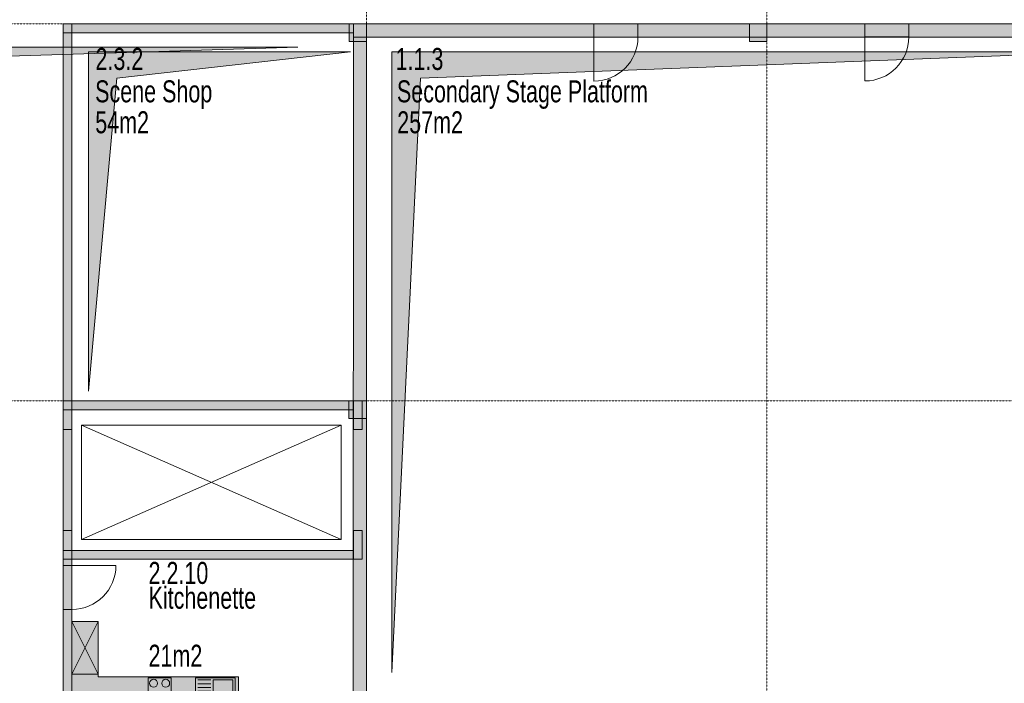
# Model space of a CAD drawing. Header units: millimetres. Extents: x -409347 to -76892, y 286088 to 1850972.
# Tile 289 of 364: x -280219 to -257834, y 1167140 to 1182233. Entities that reach past the tile are written whole.
import ezdxf

# ---------------------------------------------------------------- set-up
doc = ezdxf.new("R2010")
doc.units = ezdxf.units.MM
doc.linetypes.add('DGN Style 2', pattern=[3.08948, 1.853688, -1.235792])
doc.linetypes.add('DGN Style 4', pattern=[4.946257, 2.471584, -1.235792, 0.003089, -1.235792])
for name, color, linetype, lineweight in [('A_BU_CONCRETE_S_FILL', 7, 'Continuous', 0), ('A_BU_DOOR_S', 7, 'Continuous', 0), ('A_BU_PIERCING-DOWN', 7, 'Continuous', 0), ('A_P_WAND_BET_A_X', 25, 'Continuous', 0), ('A_P_WAND_BET_V_X', 131, 'DGN Style 2', 0), ('A_P_WAND_BET_X_X', 251, 'Continuous', 30), ('W_MÖBEL FÜLLUNG', 252, 'Continuous', 0), ('W_MÖBEL LINIE', 252, 'Continuous', 13), ('W_TEXT1', 251, 'Continuous', 13), ('Z_RAUMSTEMPEL', 251, 'Continuous', 0)]:
    doc.layers.add(name, color=color, linetype=linetype, lineweight=lineweight)
doc.layers.add('A_BU_DOOR_FILL', color=7, linetype='Continuous', lineweight=0, true_color=0xfefefe)
doc.layers.add('A_P_ACHS_HAR_X_X', color=70, linetype='DGN Style 4', lineweight=0, transparency=0.7)
doc.styles.add('HPP200-25', font='arial.ttf', dxfattribs={"width": 0.7, "height": 0.5})

# ---------------------------------------------------------------- blocks, each defined once
blk = doc.blocks.new('Herd_4')
at = {"color": 0, "linetype": 'ByBlock', "lineweight": -2, "ltscale": 0.05}
for centre in [(721.764, 449.56), (722.04, 449.56), (721.764, 449.284), (722.039, 449.284)]:
    blk.add_circle(centre, 0.09, dxfattribs=at)
blk.add_3dface([(721.638, 449.158), (722.166, 449.158), (722.166, 449.686), (721.638, 449.686)], dxfattribs=at)
blk = doc.blocks.new('Spüle_217')
at = {"color": 0, "linetype": 'ByBlock', "lineweight": -2, "ltscale": 0.05}
for p, q in [((723.068, 449.635), (722.768, 449.635)), ((723.068, 449.55), (722.768, 449.55)), ((723.068, 449.465), (722.768, 449.465)), ((723.068, 449.38), (722.768, 449.38)), ((723.068, 449.295), (722.768, 449.295)), ((723.068, 449.21), (722.768, 449.21))]:
    blk.add_line(p, q, dxfattribs=at)
for points in [[(722.718, 449.685), (723.618, 449.685), (723.618, 449.16), (722.718, 449.16)], [(723.118, 449.635), (723.568, 449.635), (723.568, 449.21), (723.118, 449.21)]]:
    blk.add_3dface(points, dxfattribs=at)
blk = doc.blocks.new('*U218')
at = {"layer": 'W_MÖBEL FÜLLUNG', "transparency": 33554559, "extrusion": (0, 0, -1)}
blk.add_hatch(color=256, dxfattribs=at).paths.add_polyline_path([(1.511, 0.816), (0.911, 0.816), (0.911, 0.875), (-2.275, 0.875), (-2.275, 1.475), (1.511, 1.475)])
at = {"layer": 'W_MÖBEL FÜLLUNG', "transparency": 33554559, "extrusion": (0, 0, -1), "flags": 128}
blk.add_lwpolyline([(0.911, 0.816), (0.911, 0.875), (-2.275, 0.875), (-2.275, 1.475), (1.511, 1.475), (1.511, 0.816)], close=True, dxfattribs=at)
at = {"layer": 'W_MÖBEL LINIE', "transparency": 33554559, "extrusion": (0, 0, -1), "flags": 128}
blk.add_lwpolyline([(1.511, 0.875), (1.511, 0.816), (0.911, 0.816), (0.911, 0.875), (-2.275, 0.875), (-2.275, 1.475), (1.511, 1.475)], close=True, dxfattribs=at)
at = {"layer": 'W_MÖBEL LINIE', "transparency": 33554559, "extrusion": (0, 0, -1), "yscale": -1, "rotation": 180}
for name in ['Herd_4', 'Spüle_217']:
    blk.add_blockref(name, (721.418, -448.265), dxfattribs=at)
blk = doc.blocks.new('*U217')
at = {"layer": 'W_MÖBEL FÜLLUNG', "transparency": 33554559, "extrusion": (0, 0, -1)}
blk.add_hatch(color=256, dxfattribs=at).paths.add_polyline_path([(1.416, -1.511), (1.416, -0.911), (0.216, -0.911), (0.216, -1.511)])
at = {"layer": 'W_MÖBEL FÜLLUNG', "transparency": 33554559, "extrusion": (0, 0, -1), "flags": 128}
blk.add_lwpolyline([(1.416, -1.511), (1.416, -0.911), (0.216, -0.911), (0.216, -1.511)], close=True, dxfattribs=at)
at = {"layer": 'W_MÖBEL LINIE', "transparency": 33554559}
for p, q in [((-1.416, -0.911), (-0.216, -1.511)), ((-0.216, -0.911), (-1.416, -1.511))]:
    blk.add_line(p, q, dxfattribs=at)
blk.add_3dface([(-1.416, -1.511), (-1.416, -0.911), (-0.216, -0.911), (-0.216, -1.511)], dxfattribs=at)
at = {"layer": 'W_MÖBEL LINIE', "transparency": 33554559, "rotation": 90}
blk.add_blockref('*U218', (-0.6, 0), dxfattribs=at)
blk = doc.blocks.new('*U240')
at = {"layer": 'A_BU_DOOR_S', "transparency": 33554559}
blk.add_line((-0.332, 0.45), (-0.543, -0.425), dxfattribs=at)
blk.add_arc((-0.332, 0.45), 0.9, 256.4798, 346.4798, dxfattribs=at)
blk = doc.blocks.new('*U241')
at = {"layer": 'A_BU_DOOR_S', "transparency": 33554559}
blk.add_line((-0.332, 0.45), (-0.543, -0.425), dxfattribs=at)
blk.add_arc((-0.332, 0.45), 0.9, 256.4798, 346.4798, dxfattribs=at)
blk = doc.blocks.new('*U247')
at = {"layer": 'A_BU_DOOR_S', "transparency": 33554559}
blk.add_line((-0.332, 0.45), (-0.543, -0.425), dxfattribs=at)
blk.add_arc((-0.332, 0.45), 0.9, 256.4798, 346.4798, dxfattribs=at)
blk = doc.blocks.new('DRZWI 100_229')
at = {"layer": 'A_BU_DOOR_FILL', "transparency": 33554559, "extrusion": (0, 0, -1)}
blk.add_hatch(color=256, dxfattribs=at).paths.add_polyline_path([(1, 0), (0, 0), (0, 0.2), (1, 0.2)])
at = {"layer": 'A_BU_DOOR_FILL', "transparency": 33554559, "flags": 128}
blk.add_lwpolyline([(0, 0), (-1, 0), (-1, 0.2), (0, 0.2)], close=True, dxfattribs=at)
at = {"layer": 'A_BU_DOOR_S', "transparency": 33554559, "extrusion": (0, 0, -1), "xscale": 1.111111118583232, "yscale": 1.111111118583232, "rotation": 13.52015364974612}
blk.add_blockref('*U247', (0.476, -0.4), dxfattribs=at)

msp = doc.modelspace()

# ---------------------------------------------------------------- hatches: boundary and pattern name
at = {"layer": 'A_BU_CONCRETE_S_FILL', "extrusion": (0, 0, -1)}
for points in [[(279232, 1172911), (279032, 1172911), (279032, 1182136), (279232, 1182136)], [(279232, 1181936), (272633, 1181936), (272633, 1182136), (279232, 1182136)], [(279232, 1166686), (279032, 1166686), (279032, 1172911), (279232, 1172911)]]:
    msp.add_hatch(color=256, dxfattribs=at).paths.add_polyline_path(points, flags=0)
at = {"layer": 'A_BU_CONCRETE_S_FILL'}
for points in [[(-272732, 1181736), (-272732, 1182136), (-272332, 1182136), (-272332, 1181736)], [(-263630, 1181736), (-263630, 1182136), (-263230, 1182136), (-263230, 1181736)], [(-279232, 1173563), (-279232, 1173363), (-272632, 1173363), (-272632, 1173563)], [(-272334, 1173563), (-272734, 1173563), (-272733, 1173163), (-272333, 1173163)], [(-279032, 1173363), (-279232, 1173363), (-279232, 1172911), (-279032, 1172911)]]:
    msp.add_hatch(color=256, dxfattribs=at).paths.add_polyline_path(points)
at = {"layer": 'A_BU_CONCRETE_S_FILL', "ltscale": 15}
msp.add_hatch(color=256, dxfattribs=at).paths.add_polyline_path([(-272632, 1181836), (-272632, 1182136), (-228228, 1182136), (-228228, 1181836)], flags=0)
at = {"layer": 'A_BU_CONCRETE_S_FILL', "ltscale": 4.744342, "extrusion": (0, 0, -1)}
msp.add_hatch(color=256, dxfattribs=at).paths.add_polyline_path([(272335, 1166486), (272332, 1181836), (272632, 1181836), (272635, 1166486)], flags=0)
at = {"layer": 'A_BU_CONCRETE_S_FILL', "ltscale": 15}
for points in [[(-272432, 1172911), (-272432, 1173563), (-272632, 1173563), (-272632, 1172911)], [(-272632, 1170616), (-272632, 1169964), (-272432, 1169964), (-272432, 1170616)]]:
    msp.add_hatch(color=256, dxfattribs=at).paths.add_polyline_path(points)
at = {"layer": 'A_BU_CONCRETE_S_FILL', "extrusion": (0, 0, -1)}
for points in [[(279032, 1170163), (279232, 1170163), (279232, 1170616), (279032, 1170616)], [(279232, 1169963), (279232, 1170163), (272632, 1170164), (272632, 1169964)]]:
    msp.add_hatch(color=256, dxfattribs=at).paths.add_polyline_path(points)
at = {"layer": 'A_BU_DOOR_FILL', "transparency": 33554559}
for points in [[(-267163, 1181836), (-266163, 1181836), (-266163, 1182136), (-267163, 1182136)], [(-261005, 1181839), (-260005, 1181839), (-260005, 1182136), (-261005, 1182136)]]:
    msp.add_hatch(color=256, dxfattribs=at).paths.add_polyline_path(points)
at = {"layer": 'A_BU_PIERCING-DOWN'}
for points in [[(-294394, 1167486), (-294394, 1181605), (-273894, 1181605), (-293746, 1181005)], [(-278657, 1173787), (-278657, 1181505), (-272697, 1181505), (-278010, 1180905)], [(-271757, 1167386), (-271757, 1181505), (-255416, 1181505), (-271110, 1180905)]]:
    msp.add_hatch(color=256, dxfattribs=at).paths.add_polyline_path(points)

# ---------------------------------------------------------------- linework, layer by layer
at = {"layer": 'A_BU_CONCRETE_S_FILL'}
for p, q in [((-279232, 1172911), (-279232, 1182136)), ((-279232, 1182136), (-279032, 1182136)), ((-279232, 1181936), (-279232, 1182136)), ((-279232, 1182136), (-272633, 1182136)), ((-279032, 1182136), (-279032, 1172911)), ((-272332, 1182136), (-272732, 1182136)), ((-272732, 1182136), (-272732, 1181736)), ((-272633, 1182136), (-272633, 1181936)), ((-272332, 1181736), (-272332, 1182136)), ((-263230, 1182136), (-263630, 1182136)), ((-263630, 1182136), (-263630, 1181736)), ((-263230, 1181736), (-263230, 1182136)), ((-272633, 1181936), (-279232, 1181936)), ((-272732, 1181736), (-272332, 1181736)), ((-263630, 1181736), (-263230, 1181736)), ((-279032, 1172911), (-279232, 1172911)), ((-279232, 1166686), (-279232, 1172911)), ((-279232, 1172911), (-279032, 1172911)), ((-279032, 1172911), (-279032, 1166686)), ((-272912, 1173009), (-278812, 1170414)), ((-272912, 1170414), (-278812, 1173009))]:
    msp.add_line(p, q, dxfattribs=at)
at = {"layer": 'A_BU_CONCRETE_S_FILL', "ltscale": 15}
for p, q in [((-228228, 1182136), (-272632, 1182136)), ((-272632, 1182136), (-272632, 1181836)), ((-272632, 1181836), (-228228, 1181836)), ((-272432, 1173563), (-272632, 1173563)), ((-272632, 1173563), (-272632, 1172911)), ((-272432, 1172911), (-272432, 1173563)), ((-272632, 1172911), (-272432, 1172911)), ((-272632, 1170616), (-272632, 1169964)), ((-272432, 1170616), (-272632, 1170616)), ((-272432, 1169964), (-272432, 1170616)), ((-272632, 1169964), (-272432, 1169964))]:
    msp.add_line(p, q, dxfattribs=at)
at = {"layer": 'A_BU_CONCRETE_S_FILL', "ltscale": 4.744342}
for p, q in [((-272635, 1166486), (-272632, 1181836)), ((-272632, 1181836), (-272332, 1181836)), ((-272332, 1181836), (-272335, 1166486))]:
    msp.add_line(p, q, dxfattribs=at)
at = {"layer": 'A_BU_CONCRETE_S_FILL', "flags": 128}
for points in [[(-279232, 1173563), (-279232, 1173363), (-272632, 1173363), (-272632, 1173563)], [(-272334, 1173563), (-272734, 1173563), (-272733, 1173163), (-272333, 1173163)], [(-279032, 1173363), (-279232, 1173363), (-279232, 1172911), (-279032, 1172911)], [(-279032, 1170163), (-279232, 1170163), (-279232, 1170616), (-279032, 1170616)], [(-279232, 1169963), (-279232, 1170163), (-272632, 1170164), (-272632, 1169964)]]:
    msp.add_lwpolyline(points, close=True, dxfattribs=at)
at = {"layer": 'A_BU_CONCRETE_S_FILL'}
msp.add_3dface([(-272912, 1173009), (-278812, 1173009), (-278812, 1170414), (-272912, 1170414)], dxfattribs=at)
at = {"layer": 'A_BU_DOOR_FILL', "transparency": 33554559, "flags": 128}
for points in [[(-267163, 1181836), (-266163, 1181836), (-266163, 1182136), (-267163, 1182136)], [(-261005, 1181839), (-260005, 1181839), (-260005, 1182136), (-261005, 1182136)]]:
    msp.add_lwpolyline(points, close=True, dxfattribs=at)
at = {"layer": 'A_BU_PIERCING-DOWN'}
for p, q in [((-273894, 1181605), (-294394, 1181605)), ((-293746, 1181005), (-273894, 1181605)), ((-273894, 1181605), (-273894, 1181605)), ((-272697, 1181505), (-278657, 1181505)), ((-278657, 1181505), (-278657, 1173787)), ((-278010, 1180905), (-272697, 1181505)), ((-272697, 1181505), (-272697, 1181505)), ((-255416, 1181505), (-271757, 1181505)), ((-271757, 1181505), (-271757, 1167386)), ((-271110, 1180905), (-255416, 1181505)), ((-278657, 1173787), (-278010, 1180905)), ((-271757, 1167386), (-271110, 1180905))]:
    msp.add_line(p, q, dxfattribs=at)
at = {"layer": 'A_P_ACHS_HAR_X_X', "ltscale": 0.000466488, "transparency": 33554477}
for p, q in [((-272334, 1198014), (-272334, 1108014)), ((-263230, 1198014), (-263230, 1108014)), ((-218481, 1182136), (-308481, 1182136)), ((-218481, 1173563), (-308481, 1173563))]:
    msp.add_line(p, q, dxfattribs=at)
at = {"layer": 'A_P_WAND_BET_A_X', "ltscale": 0.01}
msp.add_3dface([(-409347, 1850972), (-87526, 1850972), (-87526, 286088), (-409347, 286088)], dxfattribs=at)
at = {"layer": 'A_P_WAND_BET_V_X'}
for points in [[(-393838, 1227393), (-393831, 1092383), (-110937, 1092398), (-110944, 1227408)], [(-393838, 1227383), (-393831, 1092383), (-110937, 1092398), (-110944, 1227398)]]:
    msp.add_3dface(points, dxfattribs=at)

# ---------------------------------------------------------------- block references
at = {"layer": 'A_BU_DOOR_S', "transparency": 33554559, "zscale": 1000}
for name, p, xscale, yscale, rotation in [('*U240', (-266687, 1181436), 1111.111118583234, 1111.111118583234, 13.52031828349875), ('*U241', (-260529, 1181439), 1111.111118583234, 1111.111118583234, 13.52031828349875), ('DRZWI 100_229', (-279032, 1169821), 1000, 1000, 89.99983536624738)]:
    msp.add_blockref(name, p, dxfattribs=dict(at, xscale=xscale, yscale=yscale, rotation=rotation))
at = {"layer": 'W_MÖBEL LINIE', "transparency": 33554559, "extrusion": (0, 0, -1), "xscale": 1000, "yscale": 1000, "zscale": 1000, "rotation": 90}
msp.add_blockref('*U217', (277521, 1168761), dxfattribs=at)

# ---------------------------------------------------------------- texts
at = {"layer": 'A_P_WAND_BET_X_X', "transparency": 33554559, "style": 'HPP200-25', "width": 0.7}
for s, p in [('54m2', (-278502, 1179650)), ('257m2', (-271636, 1179650))]:
    msp.add_text(s, height=500, dxfattribs=at).set_placement(p)
at = {"layer": 'A_P_WAND_BET_X_X', "linetype": 'Continuous', "transparency": 33554559, "insert": (-277290, 1167518), "char_height": 2161.02, "attachment_point": 7, "style": 'HPP200-25'}
msp.add_mtext('\\H0.231372x;\\W0.7;21m2', dxfattribs=at)
at = {"layer": 'W_TEXT1', "transparency": 33554559, "style": 'HPP200-25', "width": 0.7}
for s, p in [('Scene Shop', (-278504, 1180353)), ('Secondary Stage Platform', (-271643, 1180353))]:
    msp.add_text(s, height=500, dxfattribs=at).set_placement(p)
at = {"layer": 'W_TEXT1', "linetype": 'Continuous', "transparency": 33554559, "insert": (-277290, 1168830), "char_height": 400, "width": 9044.14, "attachment_point": 7, "line_spacing_factor": 0.99, "style": 'HPP200-25'}
msp.add_mtext('\\H1.25x;\\W0.7;Kitchenette', dxfattribs=at)
at = {"layer": 'Z_RAUMSTEMPEL', "transparency": 33554559, "style": 'HPP200-25', "width": 0.7}
for s, p in [('2.3.2', (-278496, 1181090)), ('1.1.3', (-271674, 1181090))]:
    msp.add_text(s, height=500, dxfattribs=at).set_placement(p)
at = {"layer": 'Z_RAUMSTEMPEL', "linetype": 'Continuous', "transparency": 33554559, "insert": (-277290, 1169394), "char_height": 400, "width": 6648.85, "attachment_point": 7, "line_spacing_factor": 0.99, "style": 'HPP200-25'}
msp.add_mtext('\\H1.25x;\\W0.7;2.2.10', dxfattribs=at)

doc.saveas('drawing.dxf')
